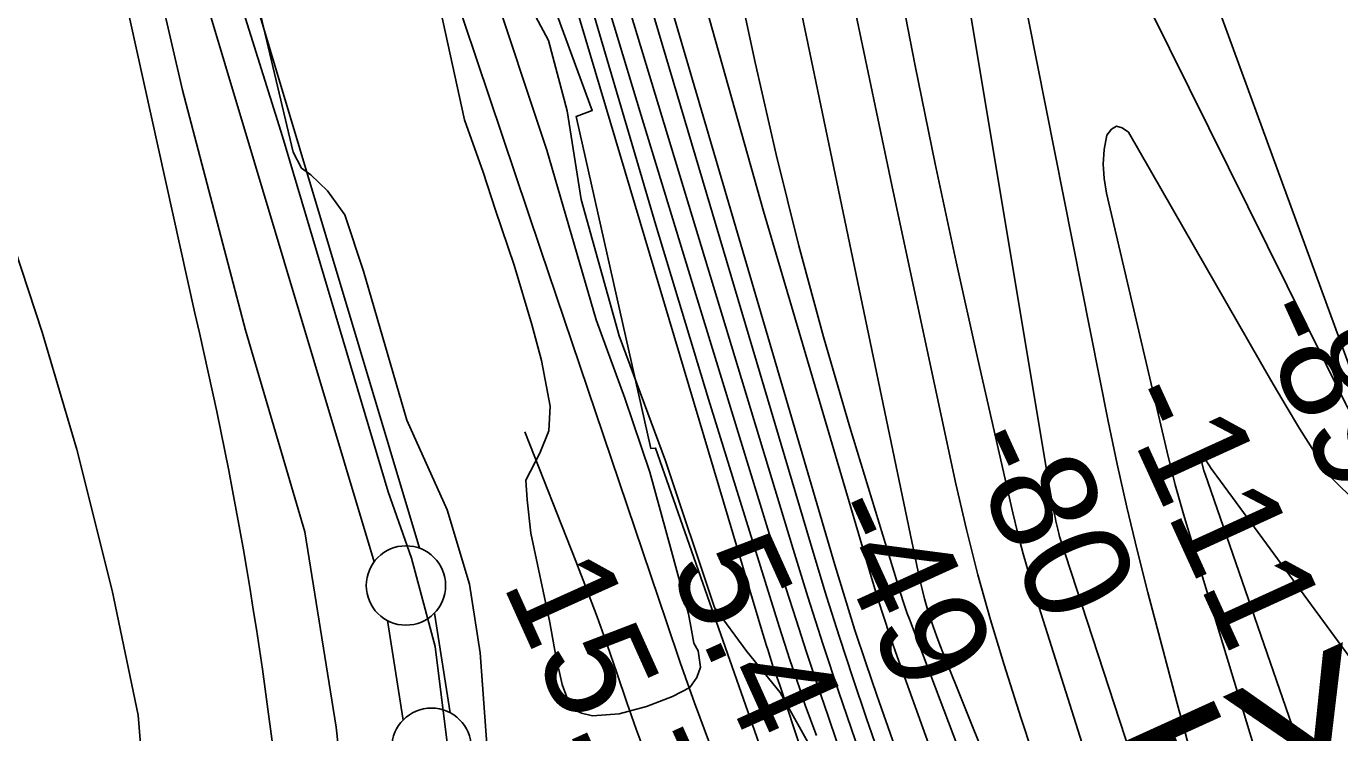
# Model space of a CAD drawing. Extents: x 3651524 to 3689615, y 505651 to 531377.
# Drawn here: x 3657858 to 3658686, y 517987 to 518433 of the extents above; entities that cross this region are included whole.
import ezdxf

# ---------------------------------------------------------------- set-up
doc = ezdxf.new("R2010")
doc.units = 0
for name, color, linetype in [('V-CHAN-NAID', 7, 'Continuous'), ('V-FLOD-BASE', 7, 'Continuous'), ('V-LEVE-TOET', 7, 'Continuous'), ('V-RIVR-EDGE', 7, 'Continuous'), ('V-RIVR-RANG', 7, 'Continuous'), ('V-ROAD-CNTR', 7, 'Continuous'), ('V-RRAP-RVMT', 7, 'Continuous'), ('V-SITE-VEGE', 7, 'Continuous'), ('V-SURV-LINE', 7, 'Continuous'), ('V-TOPO-DPTH', 7, 'Continuous'), ('V-TOPO-MAJR', 7, 'Continuous'), ('V-TOPO-MINR', 7, 'Continuous'), ('V-TOPO-SHOR', 7, 'Continuous'), ('V-TOPO-WATR', 7, 'Continuous')]:
    doc.layers.add(name, color=color, linetype=linetype)

msp = doc.modelspace()

# ---------------------------------------------------------------- linework, layer by layer
at = {"layer": 'V-FLOD-BASE'}
for points in [[(3658100.799, 518097.313), (3658086.125, 518139.061), (3658019.354, 518363.098), (3657959.509, 518554.219), (3657939.029, 518602.788), (3657930.11, 518657.078), (3657877.571, 518791.96), (3657856.364, 518844.098), (3657802.401, 518920.918), (3657797.922, 518934.017)], [(3658100.799, 518097.313), (3658115.755, 518041.546), (3658125.043, 517965.805), (3658133.897, 517865.27), (3658139.606, 517820.886)]]:
    msp.add_lwpolyline(points, dxfattribs=at)
at = {"layer": 'V-LEVE-TOET'}
for points in [[(3657886.568, 518618.392), (3657935.531, 518482.312), (3657956.378, 518392.196), (3657996.216, 518240.929), (3658033.532, 518113.912), (3658053.201, 517990.751), (3658071.498, 517823.331), (3658086.698, 517714.419), (3658099.937, 517661.636), (3658104.563, 517656.239), (3658120.001, 517649.855), (3658124.611, 517647.957), (3658133.483, 517644.303), (3658141.642, 517638.254), (3658155.62, 517627.379), (3658173.521, 517604.625), (3658187.157, 517574.272), (3658205.394, 517503.686), (3658228.615, 517447.773), (3658248.998, 517398.406), (3658270.531, 517347.247), (3658295.568, 517291.23)], [(3657943.072, 518620.487), (3657944.881, 518610.972), (3657976.553, 518525.062), (3658005.475, 518439.99), (3658026.067, 518353.092), (3658031.462, 518343.185)], [(3658154.594, 517893.449), (3658144.155, 518037.702), (3658137.243, 518080.927), (3658123.308, 518127.82), (3658097.737, 518184.365), (3658070.464, 518278.137), (3658058.694, 518313.772), (3658047.739, 518328.726), (3658037.292, 518338.948), (3658031.462, 518343.185)]]:
    msp.add_lwpolyline(points, dxfattribs=at)
at = {"layer": 'V-RIVR-EDGE'}
for points in [[(3657958.763, 519090.563), (3657988.648, 519037.06), (3658003.512, 518978.791), (3658019.636, 518944.533), (3658041.689, 518880.243), (3658070.374, 518827.344), (3658095.474, 518781.657), (3658120.516, 518711.957), (3658129.384, 518656.705), (3658142.958, 518562.42), (3658147.079, 518529.392), (3658152.98, 518487.955), (3658187.039, 518423.636), (3658198.936, 518379.182), (3658207.803, 518323.33), (3658231.604, 518237.424), (3658260.825, 518158.709), (3658291.813, 518066.182), (3658312.156, 518038.517)], [(3658312.156, 518038.517), (3658333.103, 518012.651), (3658354.62, 517974.177), (3658364.72, 517931.529), (3658377.152, 517860.659), (3658374.635, 517813.84), (3658383.495, 517755.587), (3658388.198, 517715.353), (3658386.354, 517697.948), (3658400.648, 517651.688), (3658424.52, 517594.598), (3658445.959, 517524.907), (3658468.636, 517470.221), (3658496.061, 517393.311), (3658522.932, 517335.013), (3658533.595, 517277.355)]]:
    msp.add_lwpolyline(points, dxfattribs=at)
at = {"layer": 'V-ROAD-CNTR'}
msp.add_lwpolyline([(3657914.044, 518479.082), (3657964.124, 518251.76)], dxfattribs=at)
msp.add_arc((3655496.034, 517666.76), 2536.473, 4.157864, 13.334483, dxfattribs=at)
at = {"layer": 'V-RRAP-RVMT'}
for points in [[(3658406.702, 517718.065), (3658354.793, 517818.114), (3658350.199, 517819.996), (3658319.967, 517980.208), (3658254.606, 518166.663), (3658251.555, 518166.47), (3658204.559, 518375.606), (3658214.711, 518379.375), (3658132.59, 518603.244)], [(3658585.041, 518510.52), (3658692.029, 518218.121), (3658713.783, 518225.945), (3658789.73, 518024.813), (3658766.93, 518016.469)]]:
    msp.add_lwpolyline(points, dxfattribs=at)
at = {"layer": 'V-SITE-VEGE'}
for points in [[(3658277.326, 518051.855), (3658278.801, 518043.739), (3658281.412, 518038.84), (3658282.848, 518028.568), (3658280.576, 518022.139), (3658276.151, 518015.743), (3658265.261, 518010.004), (3658248.974, 518003.819), (3658231.637, 517999.273), (3658214.895, 517997.954), (3658207.915, 517999.693), (3658205.239, 518000.817), (3658198.912, 518009.019), (3658195.83, 518017.703), (3658191.832, 518035.57), (3658187.89, 518056.668), (3658175.942, 518112.968), (3658173.618, 518134.042), (3658172.759, 518146.461), (3658181.691, 518163.559), (3658187.329, 518177.482), (3658188.144, 518193.106), (3658182.719, 518221.784), (3658176.649, 518244.541), (3658165.446, 518281.95), (3658153.656, 518316.674), (3658145.988, 518340.537), (3658134.171, 518373.643), (3658111.721, 518476.504)], [(3658149.787, 518463.966), (3658186.141, 518354.39), (3658217.15, 518247.601), (3658235.152, 518198.207), (3658251.046, 518151.548), (3658264.725, 518101.691), (3658275.352, 518062.136), (3658277.326, 518051.855)]]:
    msp.add_lwpolyline(points, dxfattribs=at)
at = {"layer": 'V-SURV-LINE'}
for points in [[(3657973.718, 518544.866), (3658105.886, 518103.514)], [(3658077.153, 518094.89), (3657944.985, 518536.242)], [(3658115.184, 518062.655), (3658125.087, 517999.879)], [(3658095.451, 517995.215), (3658085.548, 518057.991)]]:
    msp.add_lwpolyline(points, dxfattribs=at)
for centre in [(3658097.253, 518080.056), (3658113.382, 517977.814)]:
    msp.add_circle(centre, 25, dxfattribs=at)
at = {"layer": 'V-TOPO-DPTH'}
for points in [[(3658111.345, 519234.599), (3658193.474, 518833.327), (3658221.886, 518703.02), (3658252.506, 518573.264), (3658286.437, 518444.334), (3658322.575, 518315.954), (3658391.639, 518082.128), (3658394.998, 518071.107), (3658398.482, 518060.126), (3658402.155, 518049.207), (3658405.954, 518038.33), (3658466.985, 517868.284), (3658481.956, 517827.421), (3658497.284, 517786.695), (3658513.148, 517746.175), (3658529.369, 517705.791), (3658545.958, 517665.553), (3658562.679, 517625.369), (3658579.597, 517585.269), (3658596.648, 517545.224), (3658866.145, 516916.609)], [(3658866.145, 516916.609), (3658596.648, 517545.224), (3658579.597, 517585.269), (3658562.679, 517625.369), (3658545.958, 517665.553), (3658529.369, 517705.791), (3658513.148, 517746.175), (3658497.284, 517786.695), (3658481.956, 517827.421), (3658466.985, 517868.284), (3658405.954, 518038.33), (3658402.155, 518049.207), (3658398.482, 518060.126), (3658394.998, 518071.107), (3658391.639, 518082.128), (3658322.575, 518315.954), (3658286.437, 518444.334), (3658252.506, 518573.264), (3658221.886, 518703.02), (3658193.474, 518833.327), (3658111.345, 519234.599)], [(3657995.13, 519188.417), (3658238.521, 518362.204), (3658254.849, 518307.246), (3658271.345, 518252.338), (3658288.094, 518197.508), (3658305.012, 518142.728), (3658332.543, 518054.301), (3658335.873, 518043.79), (3658339.271, 518033.302), (3658342.773, 518022.848), (3658346.344, 518012.417), (3658349.243, 518004.083), (3658351.466, 517997.855), (3658353.756, 517991.652), (3658356.147, 517985.488)], [(3657995.13, 519188.417), (3658238.521, 518362.204), (3658254.849, 518307.246), (3658271.345, 518252.338), (3658288.094, 518197.508), (3658305.012, 518142.728), (3658332.543, 518054.301), (3658335.873, 518043.79), (3658339.271, 518033.302), (3658342.773, 518022.848), (3658346.344, 518012.417), (3658349.243, 518004.083), (3658351.466, 517997.855), (3658353.756, 517991.652), (3658356.147, 517985.488)], [(3658951.96, 516516.27), (3658759.355, 516835.059), (3658407.919, 517678.212), (3658380.717, 517743.186), (3658354.493, 517808.561), (3658328.92, 517874.203), (3658298.034, 517955.276), (3658288.54, 517980.635), (3658279.241, 518006.063), (3658270.236, 518031.598), (3658261.427, 518057.202), (3658182.126, 518292.069), (3658133.864, 518435.177), (3658085.67, 518578.308), (3658037.579, 518721.473), (3657989.555, 518864.662), (3657890.615, 519160.019)], [(3658082.536, 519104.913), (3658096.735, 519039.476), (3658112.03, 518974.311), (3658128.97, 518909.554), (3658147.006, 518845.069), (3658367.607, 518093.177), (3658373.853, 518072.483), (3658380.311, 518051.858), (3658387.089, 518031.336), (3658394.08, 518010.882), (3658428.098, 517913.81), (3658438.672, 517884.372), (3658449.549, 517855.05), (3658460.88, 517825.9), (3658472.513, 517796.864), (3658484.388, 517767.921), (3658496.28, 517738.985), (3658508.199, 517710.06), (3658520.137, 517681.143), (3658640.2, 517390.678), (3658662.015, 517337.627), (3658683.702, 517284.524)], [(3658683.702, 517284.524), (3658662.015, 517337.627), (3658640.2, 517390.678), (3658520.137, 517681.143), (3658508.199, 517710.06), (3658496.28, 517738.985), (3658484.388, 517767.921), (3658472.513, 517796.864), (3658460.88, 517825.9), (3658449.549, 517855.05), (3658438.672, 517884.372), (3658428.098, 517913.81), (3658394.08, 518010.882), (3658387.089, 518031.336), (3658380.311, 518051.858), (3658373.853, 518072.483), (3658367.607, 518093.177), (3658147.006, 518845.069), (3658128.97, 518909.554), (3658112.03, 518974.311), (3658096.735, 519039.476), (3658082.536, 519104.913)], [(3658263.207, 518661.848), (3658317.423, 518409.667), (3658330.644, 518351.774), (3658344.84, 518294.134), (3658360.5, 518236.874), (3658377.136, 518179.868), (3658409.535, 518073.887), (3658410.742, 518070.075), (3658411.998, 518066.279), (3658413.33, 518062.51), (3658414.711, 518058.757), (3658504.947, 517820.877), (3658524.657, 517769.476), (3658544.614, 517718.171), (3658564.939, 517667.012), (3658585.511, 517615.949), (3658606.545, 517565.078), (3658627.949, 517514.365), (3658649.909, 517463.891), (3658672.239, 517413.575), (3658870.075, 516974.325)], [(3658263.207, 518661.848), (3658317.423, 518409.667), (3658330.644, 518351.774), (3658344.84, 518294.134), (3658360.5, 518236.874), (3658377.136, 518179.868), (3658409.535, 518073.887), (3658410.742, 518070.075), (3658411.998, 518066.279), (3658413.33, 518062.51), (3658414.711, 518058.757), (3658504.947, 517820.877), (3658524.657, 517769.476), (3658544.614, 517718.171), (3658564.939, 517667.012), (3658585.511, 517615.949), (3658606.545, 517565.078), (3658627.949, 517514.365), (3658649.909, 517463.891), (3658672.239, 517413.575), (3658870.075, 516974.325)], [(3658656.879, 517271.466), (3658621.922, 517358.356), (3658588.246, 517445.778), (3658566.373, 517504.5), (3658544.38, 517562.877), (3658522.098, 517621.141), (3658499.382, 517679.238), (3658476.378, 517737.223), (3658444.042, 517817.85), (3658436.969, 517835.43), (3658429.869, 517853), (3658422.731, 517870.553), (3658415.566, 517888.096), (3658408.525, 517905.686), (3658401.676, 517923.347), (3658395.114, 517941.118), (3658388.744, 517958.961), (3658380.428, 517982.866), (3658370.225, 518012.775), (3658360.264, 518042.763), (3658350.666, 518072.869), (3658341.31, 518103.053), (3658206.152, 518548.604)], [(3658656.879, 517271.466), (3658621.922, 517358.356), (3658588.246, 517445.778), (3658566.373, 517504.5), (3658544.38, 517562.877), (3658522.098, 517621.141), (3658499.382, 517679.238), (3658476.378, 517737.223), (3658444.042, 517817.85), (3658436.969, 517835.43), (3658429.869, 517853), (3658422.731, 517870.553), (3658415.566, 517888.096), (3658408.525, 517905.686), (3658401.676, 517923.347), (3658395.114, 517941.118), (3658388.744, 517958.961), (3658380.428, 517982.866), (3658370.225, 518012.775), (3658360.264, 518042.763), (3658350.666, 518072.869), (3658341.31, 518103.053), (3658206.152, 518548.604)]]:
    msp.add_lwpolyline(points, dxfattribs=at)
at = {"layer": 'V-TOPO-MAJR'}
for points in [[(3658200.495, 519238.7), (3658233.154, 519036.203), (3658251.981, 518924.356), (3658271.829, 518812.699), (3658293.207, 518701.324), (3658315.607, 518590.138), (3658421.258, 518083.685), (3658422.618, 518077.686), (3658424.113, 518071.723), (3658425.813, 518065.815), (3658427.649, 518059.944), (3658429.641, 518054.12), (3658431.703, 518048.322), (3658433.873, 518042.563), (3658436.114, 518036.83), (3658542.487, 517771.93), (3658567.116, 517710.657), (3658591.771, 517649.395), (3658616.467, 517588.15), (3658641.19, 517526.915), (3658666.468, 517465.923), (3658692.458, 517405.244), (3658719.515, 517345.033), (3658747.285, 517285.135)], [(3659126.08, 517707.751), (3658679.49, 518149.127), (3658669.94, 518164.036), (3658660.562, 518179.05), (3658651.442, 518194.222), (3658642.495, 518209.5), (3658552.706, 518365.86), (3658548.816, 518368.619), (3658545.193, 518369.519), (3658541.972, 518367.633), (3658539.018, 518363.888), (3658537.504, 518354.781), (3658536.84, 518345.67), (3658537.452, 518336.557), (3658538.914, 518327.44), (3658577.056, 518164.073), (3658579.579, 518153.724), (3658582.237, 518143.411), (3658585.096, 518133.152), (3658588.089, 518122.929), (3658660.557, 517884.119), (3658670.404, 517850.682), (3658679.883, 517817.144), (3658688.809, 517783.455)]]:
    msp.add_lwpolyline(points, dxfattribs=at)
at = {"layer": 'V-TOPO-MINR'}
for points in [[(3658111.345, 519234.599), (3658193.474, 518833.327), (3658221.886, 518703.02), (3658252.506, 518573.264), (3658286.437, 518444.334), (3658322.575, 518315.954), (3658391.639, 518082.128), (3658394.998, 518071.107), (3658398.482, 518060.126), (3658402.155, 518049.207), (3658405.954, 518038.33), (3658466.985, 517868.284), (3658481.956, 517827.421), (3658497.284, 517786.695), (3658513.148, 517746.175), (3658529.369, 517705.791), (3658545.958, 517665.553), (3658562.679, 517625.369), (3658579.597, 517585.269), (3658596.648, 517545.224), (3658866.145, 516916.609)], [(3657986.947, 519175.118), (3658322.306, 518049.691), (3658323.365, 518046.166), (3658324.435, 518042.643), (3658325.519, 518039.125), (3658326.614, 518035.61), (3658328.376, 518029.997), (3658328.601, 518029.292), (3658329.649, 518026.21), (3658330.462, 518024.144), (3658332.186, 518019.602), (3658332.973, 518017.305), (3658406.37, 517793.81), (3658445.024, 517681.511), (3658485.776, 517570.012), (3658529.675, 517459.715), (3658575.672, 517350.218), (3658786.21, 516868.293)], [(3657890.615, 519160.019), (3657989.555, 518864.662), (3658037.579, 518721.473), (3658085.67, 518578.308), (3658133.864, 518435.177), (3658182.126, 518292.069), (3658261.427, 518057.202), (3658270.236, 518031.598), (3658279.241, 518006.063), (3658288.54, 517980.635), (3658298.034, 517955.276), (3658328.92, 517874.203), (3658354.493, 517808.561), (3658380.717, 517743.186), (3658407.919, 517678.212), (3658759.355, 516835.059), (3658951.96, 516516.27)], [(3658244.245, 519156.717), (3658307.426, 518813.995), (3658330.407, 518692.366), (3658354.104, 518570.879), (3658378.878, 518449.607), (3658404.369, 518328.479), (3658444.006, 518144.19), (3658450.629, 518115.423), (3658457.798, 518086.801), (3658465.789, 518058.398), (3658474.328, 518030.141), (3658484.887, 517996.931), (3658499.526, 517952.322), (3658514.709, 517907.905), (3658530.709, 517863.776), (3658547.253, 517819.838), (3658585.358, 517721.404), (3658612.921, 517650.538), (3658640.635, 517579.732), (3658668.574, 517509.014), (3658696.664, 517438.355), (3658725.707, 517368.117), (3658755.869, 517298.379)], [(3658049.35, 519126.108), (3658354.544, 518099.031), (3658362.418, 518073.185), (3658370.529, 518047.416), (3658378.994, 518021.761), (3658387.695, 517996.182), (3658408.489, 517936.41), (3658416.933, 517912.759), (3658425.63, 517889.203), (3658434.709, 517865.792), (3658444.041, 517842.478), (3658453.556, 517819.231), (3658463.06, 517795.981), (3658472.547, 517772.723), (3658482.023, 517749.461), (3658539.109, 517609.183), (3658568.501, 517536.397), (3658597.629, 517463.507), (3658626.363, 517390.46), (3658654.835, 517317.309), (3658655.64, 517315.223), (3658684.284, 517243.368)], [(3658082.536, 519104.913), (3658096.735, 519039.476), (3658112.03, 518974.311), (3658128.97, 518909.554), (3658147.006, 518845.069), (3658367.607, 518093.177), (3658373.853, 518072.483), (3658380.311, 518051.858), (3658387.089, 518031.336), (3658394.08, 518010.882), (3658428.098, 517913.81), (3658438.672, 517884.372), (3658449.549, 517855.05), (3658460.88, 517825.9), (3658472.513, 517796.864), (3658484.388, 517767.921), (3658496.28, 517738.985), (3658508.199, 517710.06), (3658520.137, 517681.143), (3658640.2, 517390.678), (3658662.015, 517337.627), (3658683.702, 517284.524)], [(3658263.207, 518661.848), (3658317.423, 518409.667), (3658330.644, 518351.774), (3658344.84, 518294.134), (3658360.5, 518236.874), (3658377.136, 518179.868), (3658409.535, 518073.887), (3658410.742, 518070.075), (3658411.998, 518066.279), (3658413.33, 518062.51), (3658414.711, 518058.757), (3658504.947, 517820.877), (3658524.657, 517769.476), (3658544.614, 517718.171), (3658564.939, 517667.012), (3658585.511, 517615.949), (3658606.545, 517565.078), (3658627.949, 517514.365), (3658649.909, 517463.891), (3658672.239, 517413.575), (3658870.075, 516974.325)], [(3658421.505, 518630.878), (3658503.022, 518141.739), (3658503.626, 518138.193), (3658504.247, 518134.65), (3658504.892, 518131.111), (3658505.555, 518127.575), (3658505.933, 518125.594), (3658506.441, 518123.056), (3658506.977, 518120.524), (3658507.556, 518118.002), (3658508.164, 518115.486), (3658509.321, 518110.895), (3658509.699, 518109.623), (3658618.666, 517775.82), (3658637.493, 517719.247), (3658656.75, 517662.822), (3658676.651, 517606.622), (3658696.983, 517550.571), (3658717.764, 517494.68), (3658738.716, 517438.854), (3658759.924, 517383.125), (3658781.303, 517327.46), (3658845.802, 517160.666)], [(3659545.943, 517440.568), (3658707.277, 518169.452), (3658704.496, 518171.869), (3658703.193, 518173.177), (3658700.82, 518176.001), (3658699.758, 518177.506), (3658698.759, 518179.059), (3658691.627, 518190.968), (3658690.223, 518193.483), (3658689.787, 518194.338), (3658504.539, 518567.987)], [(3658206.152, 518548.604), (3658341.31, 518103.053), (3658350.666, 518072.869), (3658360.264, 518042.763), (3658370.225, 518012.775), (3658380.428, 517982.866), (3658388.744, 517958.961), (3658395.114, 517941.118), (3658401.676, 517923.347), (3658408.525, 517905.686), (3658415.566, 517888.096), (3658422.731, 517870.553), (3658429.869, 517853), (3658436.969, 517835.43), (3658444.042, 517817.85), (3658476.378, 517737.223), (3658499.382, 517679.238), (3658522.098, 517621.141), (3658544.38, 517562.877), (3658566.373, 517504.5), (3658588.246, 517445.778), (3658621.922, 517358.356), (3658656.879, 517271.466)], [(3658478.402, 518493.851), (3658539.95, 518183.649), (3658545.608, 518156.484), (3658551.607, 518129.398), (3658558.118, 518102.431), (3658564.97, 518075.543), (3658583.499, 518005.613), (3658588.596, 517986.486), (3658593.728, 517967.369), (3658598.914, 517948.267), (3658604.136, 517929.174), (3658609.479, 517910.117), (3658614.95, 517891.096), (3658620.61, 517872.132), (3658626.397, 517853.204), (3658691.471, 517644.122), (3658706.325, 517597.628), (3658721.642, 517551.29), (3658737.652, 517505.188), (3658754.125, 517459.242), (3658771.01, 517413.438), (3658787.981, 517367.666), (3658805.081, 517321.943), (3658822.268, 517276.252)], [(3658211.404, 518489.219), (3658245.494, 518376.27), (3658279.943, 518263.428), (3658336.834, 518078.652), (3658343.217, 518058.315), (3658349.745, 518038.026), (3658356.493, 518017.809), (3658363.388, 517997.639), (3658368.996, 517981.517)], [(3658406.353, 518469.396), (3658418.346, 518407.531), (3658430.826, 518345.768), (3658444.037, 518284.158), (3658457.735, 518222.648), (3658479.892, 518125.862), (3658483.035, 518112.865), (3658486.387, 518099.925), (3658490.054, 518087.071), (3658493.931, 518074.273), (3658542.709, 517920.043), (3658565.187, 517850.931), (3658588.409, 517782.077), (3658612.748, 517713.61), (3658637.831, 517645.401), (3658663.62, 517577.442), (3658689.608, 517509.559), (3658715.891, 517441.79), (3658742.372, 517374.098), (3658765.21, 517316.09), (3658790.288, 517254.681)], [(3658172.18, 518176.9), (3658204.376, 518095.382), (3658211.143, 518077.876), (3658217.738, 518060.308), (3658224.076, 518042.644), (3658230.243, 518024.918), (3658236.544, 518006.37), (3658239.478, 517997.887), (3658242.473, 517989.427), (3658245.561, 517981), (3658248.711, 517972.595), (3658251.969, 517964.232), (3658255.31, 517955.903), (3658258.775, 517947.625), (3658262.324, 517939.381), (3658288.93, 517878.83)], [(3658843.073, 517829.232), (3658608.354, 518149.039), (3658606.644, 518151.405), (3658604.956, 518153.787), (3658603.303, 518156.193), (3658601.673, 518158.616), (3658598.96, 518162.711), (3658598.748, 518162.845), (3658598.554, 518162.885), (3658598.385, 518162.781), (3658598.233, 518162.582), (3658598.13, 518161.68), (3658598.166, 518161.23), (3658598.245, 518160.78), (3658600.311, 518152.601), (3658600.669, 518151.356), (3658600.805, 518150.947), (3658738.236, 517753.445)]]:
    msp.add_lwpolyline(points, dxfattribs=at)
at = {"layer": 'V-TOPO-SHOR'}
msp.add_lwpolyline([(3657799.851, 518417.393), (3657824.9, 518356.379), (3657850.503, 518292.981), (3657867.972, 518239.821), (3657889.824, 518165.8), (3657912.006, 518076.929), (3657928.431, 517998.253), (3657934.774, 517920.347), (3657935.656, 517903.111), (3657933.088, 517858.62), (3657926.104, 517799.359), (3657917.411, 517744.289), (3657907.726, 517666.667), (3657898.114, 517593.202), (3657889.38, 517535.755), (3657885.577, 517522.165), (3657870.7, 517486.798), (3657843.052, 517434.435)], dxfattribs=at)
at = {"layer": 'V-TOPO-WATR'}
msp.add_lwpolyline([(3657995.13, 519188.417), (3658238.521, 518362.204), (3658254.849, 518307.246), (3658271.345, 518252.338), (3658288.094, 518197.508), (3658305.012, 518142.728), (3658332.543, 518054.301), (3658335.873, 518043.79), (3658339.271, 518033.302), (3658342.773, 518022.848), (3658346.344, 518012.417), (3658349.243, 518004.083), (3658351.466, 517997.855), (3658353.756, 517991.652), (3658356.147, 517985.488)], dxfattribs=at)

# ---------------------------------------------------------------- texts
at = {"layer": 'V-CHAN-NAID'}
msp.add_text('CITY OF WESTWEGO LANDING ', height=100, rotation=24.453135, dxfattribs=at).set_placement((3658454.716, 517828.486))
at = {"layer": 'V-RIVR-RANG'}
for s, rotation, p in [('-89', 294.528028, (3658629.062, 518251.493)), ('-111', 294.528028, (3658543.459, 518198.205)), ('-80', 294.528028, (3658446.467, 518169.874)), ('-49', 294.528028, (3658356.265, 518126.667)), ('5.4', 294.248326, (3658262.433, 518092.418)), ('15.7', 294.248326, (3658157.705, 518081.433))]:
    msp.add_text(s, height=67, rotation=rotation, dxfattribs=at).set_placement(p)

doc.saveas('drawing.dxf')
